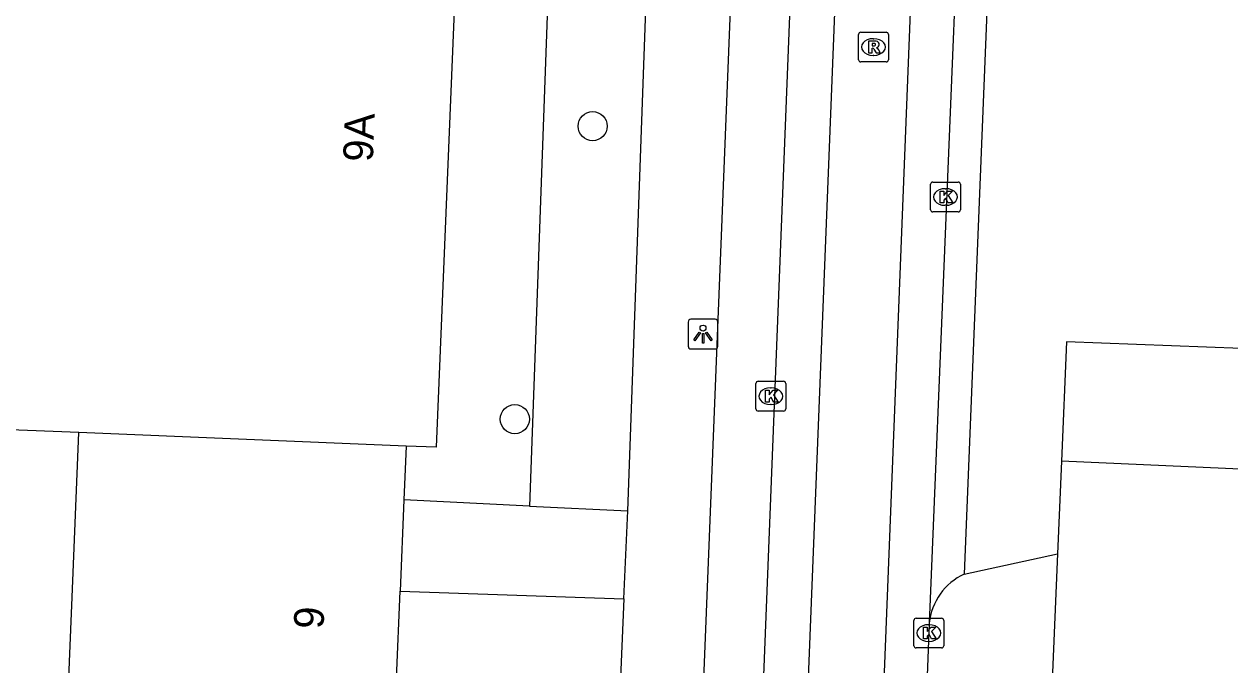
# Model space of a CAD drawing. Extents: x 160732 to 162105, y 387428 to 388479.
# Drawn here: x 161742.01 to 161782.5, y 387682.69 to 387704.22 of the extents above; entities that cross this region are included whole.
import ezdxf

# ---------------------------------------------------------------- set-up
doc = ezdxf.new("R2010")
doc.units = 0
for name, color, linetype in [('IMGEO_Boom', 7, 'Continuous'), ('IMGEO_Groenvoorziening', 7, 'Continuous'), ('IMGEO_Kolk', 7, 'Continuous'), ('IMGEO_Lichtpunt', 7, 'Continuous'), ('IMGEO_Pand', 7, 'Continuous'), ('IMGEO_Pand_nummerreeks', 7, 'Continuous'), ('IMGEO_Parkeervlak_open', 7, 'Continuous'), ('IMGEO_Rijbaan_lokaal_gesloten', 7, 'Continuous'), ('IMGEO_Rioolput', 7, 'Continuous'), ('IMGEO_Voetpad_open', 7, 'Continuous')]:
    doc.layers.add(name, color=color, linetype=linetype)

msp = doc.modelspace()

# ---------------------------------------------------------------- linework, layer by layer
at = {"layer": 'IMGEO_Boom'}
for centre in [(161761.102, 387700.791), (161758.486, 387690.947)]:
    msp.add_circle(centre, 0.489, dxfattribs=at)
at = {"layer": 'IMGEO_Groenvoorziening'}
msp.add_lwpolyline([(161759.684, 387707.629), (161758.983, 387688.027)], dxfattribs=at)
at = {"layer": 'IMGEO_Kolk'}
for p, q in [((161772.45, 387697.985), (161772.45, 387698.837)), ((161772.525, 387698.911), (161773.377, 387698.911)), ((161772.938, 387698.691), (161772.963, 387698.691)), ((161773.451, 387698.837), (161773.451, 387697.985)), ((161773.377, 387697.911), (161772.525, 387697.911)), ((161772.961, 387698.131), (161772.936, 387698.131)), ((161766.587, 387691.291), (161766.587, 387692.143)), ((161766.662, 387692.217), (161767.514, 387692.217)), ((161767.588, 387692.143), (161767.588, 387691.291)), ((161767.075, 387691.997), (161767.1, 387691.997)), ((161767.098, 387691.437), (161767.073, 387691.437)), ((161767.514, 387691.217), (161766.662, 387691.217)), ((161771.892, 387683.333), (161771.892, 387684.185)), ((161771.967, 387684.259), (161772.819, 387684.259)), ((161772.38, 387684.039), (161772.405, 387684.039)), ((161772.893, 387684.185), (161772.893, 387683.333)), ((161772.819, 387683.259), (161771.967, 387683.259)), ((161772.403, 387683.479), (161772.378, 387683.479))]:
    msp.add_line(p, q, dxfattribs=at)
for points in [[(161772.45, 387697.985), (161772.45, 387698.837)], [(161772.525, 387698.911), (161773.377, 387698.911)], [(161772.771, 387698.611), (161772.894, 387698.611), (161772.894, 387698.46), (161773.024, 387698.611), (161773.188, 387698.611), (161773.042, 387698.46), (161773.195, 387698.211), (161773.043, 387698.211), (161772.958, 387698.375), (161772.894, 387698.308), (161772.894, 387698.211), (161772.771, 387698.211), (161772.771, 387698.611)], [(161773.451, 387698.837), (161773.451, 387697.985)], [(161773.377, 387697.911), (161772.525, 387697.911)], [(161766.587, 387691.291), (161766.587, 387692.143)], [(161766.662, 387692.217), (161767.514, 387692.217)], [(161767.588, 387692.143), (161767.588, 387691.291)], [(161766.908, 387691.917), (161767.031, 387691.917), (161767.031, 387691.766), (161767.161, 387691.917), (161767.325, 387691.917), (161767.179, 387691.766), (161767.332, 387691.517), (161767.18, 387691.517), (161767.095, 387691.681), (161767.031, 387691.614), (161767.031, 387691.517), (161766.908, 387691.517), (161766.908, 387691.917)], [(161767.514, 387691.217), (161766.662, 387691.217)], [(161771.892, 387683.333), (161771.892, 387684.185)], [(161771.967, 387684.259), (161772.819, 387684.259)], [(161772.893, 387684.185), (161772.893, 387683.333)], [(161772.213, 387683.959), (161772.336, 387683.959), (161772.336, 387683.808), (161772.466, 387683.959), (161772.63, 387683.959), (161772.484, 387683.808), (161772.637, 387683.559), (161772.485, 387683.559), (161772.4, 387683.723), (161772.336, 387683.656), (161772.336, 387683.559), (161772.213, 387683.559), (161772.213, 387683.959)], [(161772.819, 387683.259), (161771.967, 387683.259)]]:
    msp.add_lwpolyline(points, dxfattribs=at)
for centre, start, end in [((161772.527, 387698.835), 91.552, 178.448), ((161772.527, 387698.835), 91.552, 178.448), ((161773.375, 387698.835), 1.552, 88.448), ((161773.375, 387698.835), 1.552, 88.448), ((161772.527, 387697.987), 181.552, 268.448), ((161772.527, 387697.987), 181.552, 268.448), ((161773.375, 387697.987), 271.552, 358.448), ((161773.375, 387697.987), 271.552, 358.448), ((161766.664, 387692.141), 91.552, 178.448), ((161766.664, 387692.141), 91.552, 178.448), ((161767.512, 387692.141), 1.552, 88.448), ((161767.512, 387692.141), 1.552, 88.448), ((161766.664, 387691.293), 181.552, 268.448), ((161766.664, 387691.293), 181.552, 268.448), ((161767.512, 387691.293), 271.552, 358.448), ((161767.512, 387691.293), 271.552, 358.448), ((161771.969, 387684.183), 91.552, 178.448), ((161771.969, 387684.183), 91.552, 178.448), ((161772.817, 387684.183), 1.552, 88.448), ((161772.817, 387684.183), 1.552, 88.448), ((161771.969, 387683.335), 181.552, 268.448), ((161771.969, 387683.335), 181.552, 268.448), ((161772.817, 387683.335), 271.552, 358.448), ((161772.817, 387683.335), 271.552, 358.448)]:
    msp.add_arc(centre, 0.0765, start, end, dxfattribs=at)
for centre, major_axis, ratio, start_param, end_param in [((161772.937, 387698.411), (-0.387, 0.002), 0.722429, 4.712389, 7.853982), ((161772.962, 387698.411), (-0.39, 0.002), 0.717154, 1.570796, 4.712389), ((161767.074, 387691.717), (-0.387, 0.002), 0.722429, 4.712389, 7.853982), ((161767.099, 387691.717), (-0.39, 0.002), 0.717154, 1.570796, 4.712389), ((161772.379, 387683.759), (-0.387, 0.002), 0.722429, 4.712389, 7.853982), ((161772.404, 387683.759), (-0.39, 0.002), 0.717154, 1.570796, 4.712389)]:
    msp.add_ellipse(centre, major_axis=major_axis, ratio=ratio, start_param=start_param, end_param=end_param, dxfattribs=at)
at = {"layer": 'IMGEO_Lichtpunt'}
for p, q in [((161764.31, 387694.208), (161764.31, 387693.401)), ((161764.31, 387694.208), (161764.31, 387693.401)), ((161765.212, 387694.303), (161764.404, 387694.303)), ((161765.212, 387694.303), (161764.404, 387694.303)), ((161765.306, 387693.401), (161765.306, 387694.208)), ((161765.306, 387693.401), (161765.306, 387694.208)), ((161764.404, 387693.307), (161765.212, 387693.307)), ((161764.404, 387693.307), (161765.212, 387693.307))]:
    msp.add_line(p, q, dxfattribs=at)
for points in [[(161764.684, 387693.872), (161764.723, 387693.844), (161764.535, 387693.582), (161764.497, 387693.609), (161764.684, 387693.872)], [(161764.786, 387693.824), (161764.833, 387693.824), (161764.833, 387693.502), (161764.786, 387693.502), (161764.786, 387693.824)], [(161764.896, 387693.844), (161764.934, 387693.871), (161765.121, 387693.609), (161765.082, 387693.581), (161764.896, 387693.844)]]:
    msp.add_lwpolyline(points, dxfattribs=at)
msp.add_circle((161764.809, 387694.006), 0.0994, dxfattribs=at)
for centre, start, end in [((161764.404, 387694.208), 90, 180), ((161764.404, 387694.208), 90, 180), ((161765.212, 387694.208), 0, 90), ((161765.212, 387694.208), 0, 90), ((161764.404, 387693.401), 180, 270), ((161764.404, 387693.401), 180, 270), ((161765.212, 387693.401), 270, 0), ((161765.212, 387693.401), 270, 360)]:
    msp.add_arc(centre, 0.0946, start, end, dxfattribs=at)
at = {"layer": 'IMGEO_Pand'}
for points in [[(161756.571, 387707.722), (161756.491, 387705.761), (161755.846, 387690.002), (161754.835, 387690.043)], [(161743.842, 387690.494), (161740.382, 387690.636), (161733.58, 387690.914)], [(161743.352, 387678.515), (161743.382, 387679.267), (161743.616, 387684.965), (161743.842, 387690.494)], [(161754.835, 387690.043), (161743.842, 387690.494)], [(161754.835, 387690.043), (161754.761, 387688.235)], [(161754.761, 387688.235), (161754.635, 387685.168)], [(161754.515, 387682.236), (161754.635, 387685.168)]]:
    msp.add_lwpolyline(points, dxfattribs=at)
at = {"layer": 'IMGEO_Parkeervlak_open'}
msp.add_lwpolyline([(161789.87, 387688.951), (161776.848, 387689.532)], dxfattribs=at)
at = {"layer": 'IMGEO_Rijbaan_lokaal_gesloten'}
for points in [[(161772.101, 387676.132), (161770.659, 387676.179), (161772.786, 387730.234), (161774.215, 387730.246)], [(161768.737, 387730.143), (161770.236, 387730.084), (161768.083, 387675.735)], [(161766.588, 387675.788), (161768.695, 387729.238)], [(161773.496, 387710.807), (161772.406, 387684.088)], [(161772.406, 387684.088), (161772.101, 387676.132)]]:
    msp.add_lwpolyline(points, dxfattribs=at)
at = {"layer": 'IMGEO_Rioolput'}
for p, q in [((161770.032, 387703.024), (161770.032, 387703.876)), ((161770.107, 387703.95), (161770.959, 387703.95)), ((161771.033, 387703.876), (161771.033, 387703.024)), ((161770.52, 387703.73), (161770.545, 387703.73)), ((161770.543, 387703.17), (161770.518, 387703.17)), ((161770.959, 387702.95), (161770.107, 387702.95))]:
    msp.add_line(p, q, dxfattribs=at)
for points in [[(161770.032, 387703.024), (161770.032, 387703.876)], [(161770.107, 387703.95), (161770.959, 387703.95)], [(161771.033, 387703.876), (161771.033, 387703.024)], [(161770.621, 387703.648), (161770.369, 387703.65), (161770.369, 387703.25)], [(161770.547, 387703.569), (161770.493, 387703.569), (161770.493, 387703.488)], [(161770.493, 387703.488), (161770.545, 387703.488)], [(161770.369, 387703.25), (161770.493, 387703.25), (161770.493, 387703.412), (161770.504, 387703.412)], [(161770.551, 387703.383), (161770.622, 387703.25), (161770.762, 387703.25), (161770.697, 387703.376)], [(161770.959, 387702.95), (161770.107, 387702.95)]]:
    msp.add_lwpolyline(points, dxfattribs=at)
for centre, radius, start, end in [((161770.109, 387703.874), 0.0765, 91.552, 178.448), ((161770.109, 387703.874), 0.0765, 91.552, 178.448), ((161770.957, 387703.874), 0.0765, 1.552, 88.448), ((161770.957, 387703.874), 0.0765, 1.552, 88.448), ((161770.529, 387703.677), 0.19, 274.7715, 282.9687), ((161770.553, 387703.473), 0.0964, 77.0061, 93.1865), ((161770.567, 387703.53), 0.0378, 276.6634, 79.6772), ((161770.62, 387703.538), 0.109, 350.3612, 89.416), ((161770.618, 387703.538), 0.112, 277.5842, 350.9817), ((161770.503, 387703.359), 0.0533, 26.0293, 88.6989), ((161770.602, 387703.323), 0.108, 29.5134, 73.7905), ((161770.109, 387703.026), 0.0765, 181.552, 268.448), ((161770.109, 387703.026), 0.0765, 181.552, 268.448), ((161770.957, 387703.026), 0.0765, 271.552, 358.448), ((161770.957, 387703.026), 0.0765, 271.552, 358.448)]:
    msp.add_arc(centre, radius, start, end, dxfattribs=at)
for centre, major_axis, ratio, start_param, end_param in [((161770.519, 387703.45), (-0.387, 0.002), 0.722429, 4.712389, 7.853982), ((161770.544, 387703.45), (-0.39, 0.002), 0.717154, 1.570796, 4.712389)]:
    msp.add_ellipse(centre, major_axis=major_axis, ratio=ratio, start_param=start_param, end_param=end_param, dxfattribs=at)
at = {"layer": 'IMGEO_Voetpad_open'}
for points in [[(161763.799, 387656.058), (161766.58, 387726.083)], [(161774.523, 387709.099), (161773.584, 387685.738)], [(161762.284, 387687.865), (161762.99, 387707.531)], [(161787.6, 387693.137), (161777.018, 387693.539), (161776.848, 387689.532)], [(161776.848, 387689.532), (161776.716, 387686.42)], [(161758.983, 387688.027), (161754.761, 387688.235)], [(161758.983, 387688.027), (161762.284, 387687.865)], [(161762.148, 387684.903), (161762.284, 387687.865)], [(161773.584, 387685.738), (161776.716, 387686.42)], [(161776.716, 387686.42), (161776.063, 387670.995)], [(161754.635, 387685.168), (161762.148, 387684.903)], [(161762.148, 387684.903), (161761.462, 387668.742)]]:
    msp.add_lwpolyline(points, dxfattribs=at)
msp.add_arc((161774.441, 387683.881), 2.045, 114.764, 174.1869, dxfattribs=at)

# ---------------------------------------------------------------- texts
at = {"layer": 'IMGEO_Pand_nummerreeks'}
for s, rotation, p in [('9A', 87.6568, (161753.716, 387699.579)), ('9', 87.6574, (161752.06, 387683.883))]:
    msp.add_text(s, height=1, rotation=rotation, dxfattribs=at).set_placement(p)

doc.saveas('drawing.dxf')
